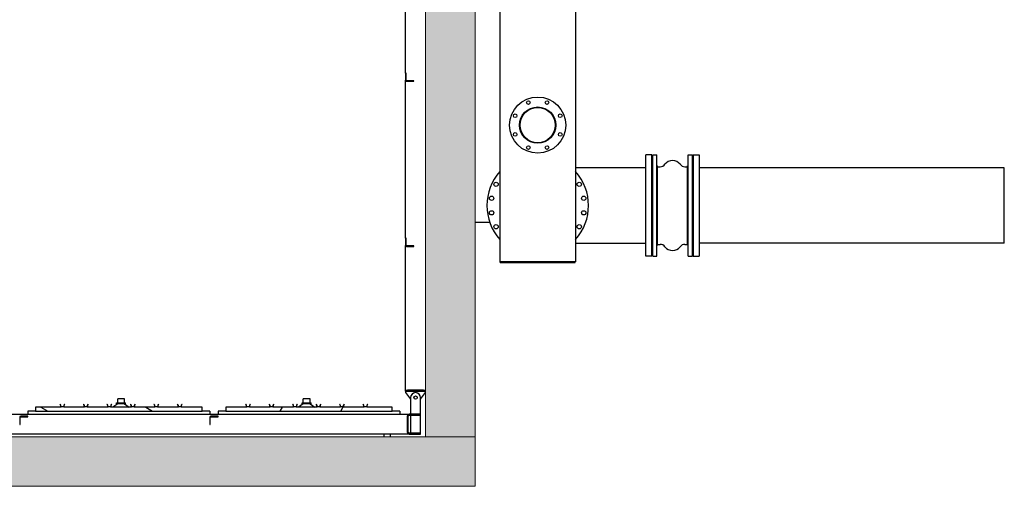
# Model space of a CAD drawing. Extents: x -89225 to 110569, y 13360 to 87647.
# Tile 456 of 478: x 104612 to 110569, y 62264 to 65089. Entities that reach past the tile are written whole.
import ezdxf

# ---------------------------------------------------------------- set-up
doc = ezdxf.new("R2010")
doc.units = 0
doc.layers.add('Beluchtingstank', color=253, linetype='Continuous')
doc.layers.add('Iv-Lines 035', color=4, linetype='Continuous')
pattern_1 = [(150, (1248752.05, -931373.5), (-158.75, -274.963), [])]
pattern_2 = [(225.0002, (1248752.05, -931373.5), (224.5072, -224.5056), [])]
pattern_3 = [(240.0002, (1248752.05, -931373.5), (274.9637, -158.7488), [])]

# ---------------------------------------------------------------- blocks, each defined once
blk = doc.blocks.new('Beuchtingstank doorsnede')
h = blk.add_hatch()
h.set_pattern_fill('ANSI31', color=256, scale=2540, angle=104.99998, style=0)
h.set_pattern_definition(pattern_1)
edge = h.paths.add_edge_path()
edge.add_line((1219734, -940687.1), (1219778, -940687.1))
edge.add_line((1219778, -940687.1), (1219778, -940684.1))
edge.add_line((1219778, -940684.1), (1219734, -940684.1))
edge.add_ellipse((1219734, -940681.1), major_axis=(-3, 0), ratio=1, start_angle=0, end_angle=90, ccw=False)
edge.add_line((1219731, -940681.1), (1219731, -940637.1))
edge.add_line((1219731, -940637.1), (1219728, -940637.1))
edge.add_line((1219728, -940637.1), (1219728, -940681.1))
edge.add_ellipse((1219734, -940681.1), major_axis=(0, -6), ratio=1, start_angle=270, end_angle=360)
h = blk.add_hatch()
h.set_pattern_fill('ANSI31', color=256, scale=2540, angle=104.99998, style=0)
h.set_pattern_definition(pattern_1)
edge = h.paths.add_edge_path()
edge.add_ellipse((1220527, -940952.1), major_axis=(0, 109.5), ratio=1, start_angle=0, end_angle=360)
edge = h.paths.add_edge_path(flags=0)
edge.add_ellipse((1220527, -940952.1), major_axis=(0, 106.8), ratio=1, start_angle=0, end_angle=360)
h = blk.add_hatch()
h.set_pattern_fill('ANSI31', color=256, scale=2540, angle=180.00021, style=0)
h.set_pattern_definition(pattern_2)
edge = h.paths.add_edge_path()
edge.add_line((1219734, -941687.1), (1219778, -941687.1))
edge.add_line((1219778, -941687.1), (1219778, -941684.1))
edge.add_line((1219778, -941684.1), (1219734, -941684.1))
edge.add_ellipse((1219734, -941681.1), major_axis=(-3, 0), ratio=1, start_angle=0, end_angle=90, ccw=False)
edge.add_line((1219731, -941681.1), (1219731, -941637.1))
edge.add_line((1219731, -941637.1), (1219728, -941637.1))
edge.add_line((1219728, -941637.1), (1219728, -941681.1))
edge.add_ellipse((1219734, -941681.1), major_axis=(0, -6), ratio=1, start_angle=270, end_angle=360)
h = blk.add_hatch()
h.set_pattern_fill('ANSI31', color=256, scale=2540, angle=104.99998, style=0)
h.set_pattern_definition(pattern_1)
edge = h.paths.add_edge_path()
edge.add_line((1217659.3, -942658.1), (1217643.4, -942658.1))
edge.add_ellipse((1217643.4, -942656.6), major_axis=(-1.56, 0), ratio=1, start_angle=0, end_angle=90, ccw=False)
edge.add_line((1217641.8, -942656.6), (1217641.8, -942648.2))
edge.add_ellipse((1217637.6, -942648.2), major_axis=(0, 4.15), ratio=1, start_angle=270, end_angle=315)
edge.add_line((1217640.6, -942645.3), (1217637.8, -942642.5))
edge.add_line((1217637.8, -942642.5), (1217637, -942643.2))
edge.add_line((1217637, -942643.2), (1217639.8, -942646))
edge.add_ellipse((1217637.6, -942648.2), major_axis=(2.2, -2.2), ratio=1, start_angle=45, end_angle=90, ccw=False)
edge.add_line((1217640.8, -942648.2), (1217640.8, -942656.6))
edge.add_ellipse((1217643.4, -942656.6), major_axis=(0, -2.6), ratio=1, start_angle=270, end_angle=360)
edge.add_line((1217643.4, -942659.1), (1217489.5, -942659.1))
edge.add_line((1217489.5, -942659.1), (1217489.5, -942683.1))
edge.add_line((1217489.5, -942683.1), (1218496.3, -942683.1))
edge.add_line((1218496.3, -942683.1), (1218496.3, -942659.1))
edge.add_line((1218496.3, -942659.1), (1218369.3, -942659.1))
edge.add_ellipse((1218369.3, -942656.6), major_axis=(2.6, 0), ratio=1, start_angle=270, end_angle=360)
edge.add_line((1218371.9, -942656.6), (1218371.9, -942648.2))
edge.add_ellipse((1218375.1, -942648.2), major_axis=(0, 3.12), ratio=1, start_angle=45, end_angle=90, ccw=False)
edge.add_line((1218372.9, -942646), (1218375.7, -942643.2))
edge.add_line((1218375.7, -942643.2), (1218374.9, -942642.5))
edge.add_line((1218374.9, -942642.5), (1218372.1, -942645.3))
edge.add_ellipse((1218375.1, -942648.2), major_axis=(-2.94, -2.94), ratio=1, start_angle=270, end_angle=315)
edge.add_line((1218370.9, -942648.2), (1218370.9, -942656.6))
edge.add_ellipse((1218369.3, -942656.6), major_axis=(0, -1.56), ratio=1, start_angle=0, end_angle=90, ccw=False)
edge.add_line((1218369.3, -942658.1), (1218353.4, -942658.1))
edge.add_ellipse((1218353.4, -942656.6), major_axis=(-1.56, 0), ratio=1, start_angle=0, end_angle=90, ccw=False)
edge.add_line((1218351.8, -942656.6), (1218351.8, -942648.2))
edge.add_ellipse((1218347.6, -942648.2), major_axis=(0, 4.15), ratio=1, start_angle=270, end_angle=315)
edge.add_line((1218350.6, -942645.3), (1218347.8, -942642.5))
edge.add_line((1218347.8, -942642.5), (1218347, -942643.2))
edge.add_line((1218347, -942643.2), (1218349.8, -942646))
edge.add_ellipse((1218347.6, -942648.2), major_axis=(2.2, -2.2), ratio=1, start_angle=45, end_angle=90, ccw=False)
edge.add_line((1218350.8, -942648.2), (1218350.8, -942656.6))
edge.add_ellipse((1218353.4, -942656.6), major_axis=(0, -2.6), ratio=1, start_angle=270, end_angle=360)
edge.add_line((1218353.4, -942659.1), (1218227.3, -942659.1))
edge.add_ellipse((1218227.3, -942656.6), major_axis=(2.6, 0), ratio=1, start_angle=270, end_angle=360)
edge.add_line((1218229.9, -942656.6), (1218229.9, -942648.2))
edge.add_ellipse((1218233.1, -942648.2), major_axis=(0, 3.12), ratio=1, start_angle=45, end_angle=90, ccw=False)
edge.add_line((1218230.9, -942646), (1218233.7, -942643.2))
edge.add_line((1218233.7, -942643.2), (1218232.9, -942642.5))
edge.add_line((1218232.9, -942642.5), (1218230.1, -942645.3))
edge.add_ellipse((1218233.1, -942648.2), major_axis=(-2.94, -2.94), ratio=1, start_angle=270, end_angle=315)
edge.add_line((1218228.9, -942648.2), (1218228.9, -942656.6))
edge.add_ellipse((1218227.3, -942656.6), major_axis=(0, -1.56), ratio=1, start_angle=0, end_angle=90, ccw=False)
edge.add_line((1218227.3, -942658.1), (1218211.4, -942658.1))
edge.add_ellipse((1218211.4, -942656.6), major_axis=(-1.56, 0), ratio=1, start_angle=0, end_angle=90, ccw=False)
edge.add_line((1218209.8, -942656.6), (1218209.8, -942648.2))
edge.add_ellipse((1218205.6, -942648.2), major_axis=(0, 4.15), ratio=1, start_angle=270, end_angle=315)
edge.add_line((1218208.6, -942645.3), (1218205.8, -942642.5))
edge.add_line((1218205.8, -942642.5), (1218205, -942643.2))
edge.add_line((1218205, -942643.2), (1218207.8, -942646))
edge.add_ellipse((1218205.6, -942648.2), major_axis=(2.2, -2.2), ratio=1, start_angle=45, end_angle=90, ccw=False)
edge.add_line((1218208.8, -942648.2), (1218208.8, -942656.6))
edge.add_ellipse((1218211.4, -942656.6), major_axis=(0, -2.6), ratio=1, start_angle=270, end_angle=360)
edge.add_line((1218211.4, -942659.1), (1218085.3, -942659.1))
edge.add_ellipse((1218085.3, -942656.6), major_axis=(2.6, 0), ratio=1, start_angle=270, end_angle=360)
edge.add_line((1218087.9, -942656.6), (1218087.9, -942648.2))
edge.add_ellipse((1218091.1, -942648.2), major_axis=(0, 3.12), ratio=1, start_angle=45, end_angle=90, ccw=False)
edge.add_line((1218088.9, -942646), (1218091.7, -942643.2))
edge.add_line((1218091.7, -942643.2), (1218090.9, -942642.5))
edge.add_line((1218090.9, -942642.5), (1218088.1, -942645.3))
edge.add_ellipse((1218091.1, -942648.2), major_axis=(-2.94, -2.94), ratio=1, start_angle=270, end_angle=315)
edge.add_line((1218086.9, -942648.2), (1218086.9, -942656.6))
edge.add_ellipse((1218085.3, -942656.6), major_axis=(0, -1.56), ratio=1, start_angle=0, end_angle=90, ccw=False)
edge.add_line((1218085.3, -942658.1), (1218069.4, -942658.1))
edge.add_ellipse((1218069.4, -942656.6), major_axis=(-1.56, 0), ratio=1, start_angle=0, end_angle=90, ccw=False)
edge.add_line((1218067.8, -942656.6), (1218067.8, -942648.2))
edge.add_ellipse((1218063.6, -942648.2), major_axis=(0, 4.15), ratio=1, start_angle=270, end_angle=315)
edge.add_line((1218066.6, -942645.3), (1218063.8, -942642.5))
edge.add_line((1218063.8, -942642.5), (1218063, -942643.2))
edge.add_line((1218063, -942643.2), (1218065.8, -942646))
edge.add_ellipse((1218063.6, -942648.2), major_axis=(2.2, -2.2), ratio=1, start_angle=45, end_angle=90, ccw=False)
edge.add_line((1218066.8, -942648.2), (1218066.8, -942656.6))
edge.add_ellipse((1218069.4, -942656.6), major_axis=(0, -2.6), ratio=1, start_angle=270, end_angle=360)
edge.add_line((1218069.4, -942659.1), (1217943.3, -942659.1))
edge.add_ellipse((1217943.3, -942656.6), major_axis=(2.6, 0), ratio=1, start_angle=270, end_angle=360)
edge.add_line((1217945.9, -942656.6), (1217945.9, -942648.2))
edge.add_ellipse((1217949.1, -942648.2), major_axis=(0, 3.12), ratio=1, start_angle=45, end_angle=90, ccw=False)
edge.add_line((1217946.9, -942646), (1217949.7, -942643.2))
edge.add_line((1217949.7, -942643.2), (1217948.9, -942642.5))
edge.add_line((1217948.9, -942642.5), (1217946.1, -942645.3))
edge.add_ellipse((1217949.1, -942648.2), major_axis=(-2.94, -2.94), ratio=1, start_angle=270, end_angle=315)
edge.add_line((1217944.9, -942648.2), (1217944.9, -942656.6))
edge.add_ellipse((1217943.3, -942656.6), major_axis=(0, -1.56), ratio=1, start_angle=0, end_angle=90, ccw=False)
edge.add_line((1217943.3, -942658.1), (1217927.4, -942658.1))
edge.add_ellipse((1217927.4, -942656.6), major_axis=(-1.56, 0), ratio=1, start_angle=0, end_angle=90, ccw=False)
edge.add_line((1217925.8, -942656.6), (1217925.8, -942648.2))
edge.add_ellipse((1217921.6, -942648.2), major_axis=(0, 4.15), ratio=1, start_angle=270, end_angle=315)
edge.add_line((1217924.6, -942645.3), (1217921.8, -942642.5))
edge.add_line((1217921.8, -942642.5), (1217921, -942643.2))
edge.add_line((1217921, -942643.2), (1217923.8, -942646))
edge.add_ellipse((1217921.6, -942648.2), major_axis=(2.2, -2.2), ratio=1, start_angle=45, end_angle=90, ccw=False)
edge.add_line((1217924.8, -942648.2), (1217924.8, -942656.6))
edge.add_ellipse((1217927.4, -942656.6), major_axis=(0, -2.6), ratio=1, start_angle=270, end_angle=360)
edge.add_line((1217927.4, -942659.1), (1217801.3, -942659.1))
edge.add_ellipse((1217801.3, -942656.6), major_axis=(2.6, 0), ratio=1, start_angle=270, end_angle=360)
edge.add_line((1217803.9, -942656.6), (1217803.9, -942648.2))
edge.add_ellipse((1217807.1, -942648.2), major_axis=(0, 3.12), ratio=1, start_angle=45, end_angle=90, ccw=False)
edge.add_line((1217804.9, -942646), (1217807.7, -942643.2))
edge.add_line((1217807.7, -942643.2), (1217806.9, -942642.5))
edge.add_line((1217806.9, -942642.5), (1217804.1, -942645.3))
edge.add_ellipse((1217807.1, -942648.2), major_axis=(-2.94, -2.94), ratio=1, start_angle=270, end_angle=315)
edge.add_line((1217802.9, -942648.2), (1217802.9, -942656.6))
edge.add_ellipse((1217801.3, -942656.6), major_axis=(0, -1.56), ratio=1, start_angle=0, end_angle=90, ccw=False)
edge.add_line((1217801.3, -942658.1), (1217785.4, -942658.1))
edge.add_ellipse((1217785.4, -942656.6), major_axis=(-1.56, 0), ratio=1, start_angle=0, end_angle=90, ccw=False)
edge.add_line((1217783.8, -942656.6), (1217783.8, -942648.2))
edge.add_ellipse((1217779.6, -942648.2), major_axis=(0, 4.15), ratio=1, start_angle=270, end_angle=315)
edge.add_line((1217782.6, -942645.3), (1217779.8, -942642.5))
edge.add_line((1217779.8, -942642.5), (1217779, -942643.2))
edge.add_line((1217779, -942643.2), (1217781.8, -942646))
edge.add_ellipse((1217779.6, -942648.2), major_axis=(2.2, -2.2), ratio=1, start_angle=45, end_angle=90, ccw=False)
edge.add_line((1217782.8, -942648.2), (1217782.8, -942656.6))
edge.add_ellipse((1217785.4, -942656.6), major_axis=(0, -2.6), ratio=1, start_angle=270, end_angle=360)
edge.add_line((1217785.4, -942659.1), (1217659.3, -942659.1))
edge.add_ellipse((1217659.3, -942656.6), major_axis=(2.6, 0), ratio=1, start_angle=270, end_angle=360)
edge.add_line((1217661.9, -942656.6), (1217661.9, -942648.2))
edge.add_ellipse((1217665.1, -942648.2), major_axis=(0, 3.12), ratio=1, start_angle=45, end_angle=90, ccw=False)
edge.add_line((1217662.9, -942646), (1217665.7, -942643.2))
edge.add_line((1217665.7, -942643.2), (1217664.9, -942642.5))
edge.add_line((1217664.9, -942642.5), (1217662.1, -942645.3))
edge.add_ellipse((1217665.1, -942648.2), major_axis=(-2.94, -2.94), ratio=1, start_angle=270, end_angle=315)
edge.add_line((1217660.9, -942648.2), (1217660.9, -942656.6))
edge.add_ellipse((1217659.3, -942656.6), major_axis=(0, -1.56), ratio=1, start_angle=0, end_angle=90, ccw=False)
h = blk.add_hatch()
h.set_pattern_fill('ANSI31', color=256, scale=2540, angle=195.00025, style=0)
h.set_pattern_definition(pattern_3)
edge = h.paths.add_edge_path()
edge.add_line((1219492.5, -942658.1), (1219476.6, -942658.1))
edge.add_ellipse((1219476.6, -942656.6), major_axis=(-1.56, 0), ratio=1, start_angle=0, end_angle=90, ccw=False)
edge.add_line((1219475, -942656.6), (1219475, -942648.2))
edge.add_ellipse((1219470.8, -942648.2), major_axis=(0, 4.15), ratio=1, start_angle=270, end_angle=315)
edge.add_line((1219473.8, -942645.3), (1219471, -942642.5))
edge.add_line((1219471, -942642.5), (1219470.2, -942643.2))
edge.add_line((1219470.2, -942643.2), (1219473, -942646))
edge.add_ellipse((1219470.8, -942648.2), major_axis=(2.2, -2.2), ratio=1, start_angle=45, end_angle=90, ccw=False)
edge.add_line((1219474, -942648.2), (1219474, -942656.6))
edge.add_ellipse((1219476.6, -942656.6), major_axis=(0, -2.6), ratio=1, start_angle=270, end_angle=360)
edge.add_line((1219476.6, -942659.1), (1219350.5, -942659.1))
edge.add_ellipse((1219350.5, -942656.6), major_axis=(2.6, 0), ratio=1, start_angle=270, end_angle=360)
edge.add_line((1219353.1, -942656.6), (1219353.1, -942648.2))
edge.add_ellipse((1219356.3, -942648.2), major_axis=(0, 3.12), ratio=1, start_angle=45, end_angle=90, ccw=False)
edge.add_line((1219354.1, -942646), (1219356.9, -942643.2))
edge.add_line((1219356.9, -942643.2), (1219356.1, -942642.5))
edge.add_line((1219356.1, -942642.5), (1219353.3, -942645.3))
edge.add_ellipse((1219356.3, -942648.2), major_axis=(-2.94, -2.94), ratio=1, start_angle=270, end_angle=315)
edge.add_line((1219352.1, -942648.2), (1219352.1, -942656.6))
edge.add_ellipse((1219350.5, -942656.6), major_axis=(0, -1.56), ratio=1, start_angle=0, end_angle=90, ccw=False)
edge.add_line((1219350.5, -942658.1), (1219334.6, -942658.1))
edge.add_ellipse((1219334.6, -942656.6), major_axis=(-1.56, 0), ratio=1, start_angle=0, end_angle=90, ccw=False)
edge.add_line((1219333, -942656.6), (1219333, -942648.2))
edge.add_ellipse((1219328.8, -942648.2), major_axis=(0, 4.15), ratio=1, start_angle=270, end_angle=315)
edge.add_line((1219331.8, -942645.3), (1219329, -942642.5))
edge.add_line((1219329, -942642.5), (1219328.2, -942643.2))
edge.add_line((1219328.2, -942643.2), (1219331, -942646))
edge.add_ellipse((1219328.8, -942648.2), major_axis=(2.2, -2.2), ratio=1, start_angle=45, end_angle=90, ccw=False)
edge.add_line((1219332, -942648.2), (1219332, -942656.6))
edge.add_ellipse((1219334.6, -942656.6), major_axis=(0, -2.6), ratio=1, start_angle=270, end_angle=360)
edge.add_line((1219334.6, -942659.1), (1219208.5, -942659.1))
edge.add_ellipse((1219208.5, -942656.6), major_axis=(2.6, 0), ratio=1, start_angle=270, end_angle=360)
edge.add_line((1219211.1, -942656.6), (1219211.1, -942648.2))
edge.add_ellipse((1219214.3, -942648.2), major_axis=(0, 3.12), ratio=1, start_angle=45, end_angle=90, ccw=False)
edge.add_line((1219212.1, -942646), (1219214.9, -942643.2))
edge.add_line((1219214.9, -942643.2), (1219214.1, -942642.5))
edge.add_line((1219214.1, -942642.5), (1219211.3, -942645.3))
edge.add_ellipse((1219214.3, -942648.2), major_axis=(-2.94, -2.94), ratio=1, start_angle=270, end_angle=315)
edge.add_line((1219210.1, -942648.2), (1219210.1, -942656.6))
edge.add_ellipse((1219208.5, -942656.6), major_axis=(0, -1.56), ratio=1, start_angle=0, end_angle=90, ccw=False)
edge.add_line((1219208.5, -942658.1), (1219192.6, -942658.1))
edge.add_ellipse((1219192.6, -942656.6), major_axis=(-1.56, 0), ratio=1, start_angle=0, end_angle=90, ccw=False)
edge.add_line((1219191, -942656.6), (1219191, -942648.2))
edge.add_ellipse((1219186.8, -942648.2), major_axis=(0, 4.15), ratio=1, start_angle=270, end_angle=315)
edge.add_line((1219189.8, -942645.3), (1219187, -942642.5))
edge.add_line((1219187, -942642.5), (1219186.2, -942643.2))
edge.add_line((1219186.2, -942643.2), (1219189, -942646))
edge.add_ellipse((1219186.8, -942648.2), major_axis=(2.2, -2.2), ratio=1, start_angle=45, end_angle=90, ccw=False)
edge.add_line((1219190, -942648.2), (1219190, -942656.6))
edge.add_ellipse((1219192.6, -942656.6), major_axis=(0, -2.6), ratio=1, start_angle=270, end_angle=360)
edge.add_line((1219192.6, -942659.1), (1219066.5, -942659.1))
edge.add_ellipse((1219066.5, -942656.6), major_axis=(2.6, 0), ratio=1, start_angle=270, end_angle=360)
edge.add_line((1219069.1, -942656.6), (1219069.1, -942648.2))
edge.add_ellipse((1219072.3, -942648.2), major_axis=(0, 3.12), ratio=1, start_angle=45, end_angle=90, ccw=False)
edge.add_line((1219070.1, -942646), (1219072.9, -942643.2))
edge.add_line((1219072.9, -942643.2), (1219072.1, -942642.5))
edge.add_line((1219072.1, -942642.5), (1219069.3, -942645.3))
edge.add_ellipse((1219072.3, -942648.2), major_axis=(-2.94, -2.94), ratio=1, start_angle=270, end_angle=315)
edge.add_line((1219068.1, -942648.2), (1219068.1, -942656.6))
edge.add_ellipse((1219066.5, -942656.6), major_axis=(0, -1.56), ratio=1, start_angle=0, end_angle=90, ccw=False)
edge.add_line((1219066.5, -942658.1), (1219050.6, -942658.1))
edge.add_ellipse((1219050.6, -942656.6), major_axis=(-1.56, 0), ratio=1, start_angle=0, end_angle=90, ccw=False)
edge.add_line((1219049, -942656.6), (1219049, -942648.2))
edge.add_ellipse((1219044.8, -942648.2), major_axis=(0, 4.15), ratio=1, start_angle=270, end_angle=315)
edge.add_line((1219047.8, -942645.3), (1219045, -942642.5))
edge.add_line((1219045, -942642.5), (1219044.2, -942643.2))
edge.add_line((1219044.2, -942643.2), (1219047, -942646))
edge.add_ellipse((1219044.8, -942648.2), major_axis=(2.2, -2.2), ratio=1, start_angle=45, end_angle=90, ccw=False)
edge.add_line((1219048, -942648.2), (1219048, -942656.6))
edge.add_ellipse((1219050.6, -942656.6), major_axis=(0, -2.6), ratio=1, start_angle=270, end_angle=360)
edge.add_line((1219050.6, -942659.1), (1218924.5, -942659.1))
edge.add_ellipse((1218924.5, -942656.6), major_axis=(2.6, 0), ratio=1, start_angle=270, end_angle=360)
edge.add_line((1218927.1, -942656.6), (1218927.1, -942648.2))
edge.add_ellipse((1218930.3, -942648.2), major_axis=(0, 3.12), ratio=1, start_angle=45, end_angle=90, ccw=False)
edge.add_line((1218928.1, -942646), (1218930.9, -942643.2))
edge.add_line((1218930.9, -942643.2), (1218930.1, -942642.5))
edge.add_line((1218930.1, -942642.5), (1218927.3, -942645.3))
edge.add_ellipse((1218930.3, -942648.2), major_axis=(-2.94, -2.94), ratio=1, start_angle=270, end_angle=315)
edge.add_line((1218926.1, -942648.2), (1218926.1, -942656.6))
edge.add_ellipse((1218924.5, -942656.6), major_axis=(0, -1.56), ratio=1, start_angle=0, end_angle=90, ccw=False)
edge.add_line((1218924.5, -942658.1), (1218908.6, -942658.1))
edge.add_ellipse((1218908.6, -942656.6), major_axis=(-1.56, 0), ratio=1, start_angle=0, end_angle=90, ccw=False)
edge.add_line((1218907, -942656.6), (1218907, -942648.2))
edge.add_ellipse((1218902.8, -942648.2), major_axis=(0, 4.15), ratio=1, start_angle=270, end_angle=315)
edge.add_line((1218905.8, -942645.3), (1218903, -942642.5))
edge.add_line((1218903, -942642.5), (1218902.2, -942643.2))
edge.add_line((1218902.2, -942643.2), (1218905, -942646))
edge.add_ellipse((1218902.8, -942648.2), major_axis=(2.2, -2.2), ratio=1, start_angle=45, end_angle=90, ccw=False)
edge.add_line((1218906, -942648.2), (1218906, -942656.6))
edge.add_ellipse((1218908.6, -942656.6), major_axis=(0, -2.6), ratio=1, start_angle=270, end_angle=360)
edge.add_line((1218908.6, -942659.1), (1218782.5, -942659.1))
edge.add_ellipse((1218782.5, -942656.6), major_axis=(2.6, 0), ratio=1, start_angle=270, end_angle=360)
edge.add_line((1218785.1, -942656.6), (1218785.1, -942648.2))
edge.add_ellipse((1218788.3, -942648.2), major_axis=(0, 3.12), ratio=1, start_angle=45, end_angle=90, ccw=False)
edge.add_line((1218786.1, -942646), (1218788.9, -942643.2))
edge.add_line((1218788.9, -942643.2), (1218788.1, -942642.5))
edge.add_line((1218788.1, -942642.5), (1218785.3, -942645.3))
edge.add_ellipse((1218788.3, -942648.2), major_axis=(-2.94, -2.94), ratio=1, start_angle=270, end_angle=315)
edge.add_line((1218784.1, -942648.2), (1218784.1, -942656.6))
edge.add_ellipse((1218782.5, -942656.6), major_axis=(0, -1.56), ratio=1, start_angle=0, end_angle=90, ccw=False)
edge.add_line((1218782.5, -942658.1), (1218766.6, -942658.1))
edge.add_ellipse((1218766.6, -942656.6), major_axis=(-1.56, 0), ratio=1, start_angle=0, end_angle=90, ccw=False)
edge.add_line((1218765, -942656.6), (1218765, -942648.2))
edge.add_ellipse((1218760.8, -942648.2), major_axis=(0, 4.15), ratio=1, start_angle=270, end_angle=315)
edge.add_line((1218763.8, -942645.3), (1218761, -942642.5))
edge.add_line((1218761, -942642.5), (1218760.2, -942643.2))
edge.add_line((1218760.2, -942643.2), (1218763, -942646))
edge.add_ellipse((1218760.8, -942648.2), major_axis=(2.2, -2.2), ratio=1, start_angle=45, end_angle=90, ccw=False)
edge.add_line((1218764, -942648.2), (1218764, -942656.6))
edge.add_ellipse((1218766.6, -942656.6), major_axis=(0, -2.6), ratio=1, start_angle=270, end_angle=360)
edge.add_line((1218766.6, -942659.1), (1218639.5, -942659.1))
edge.add_line((1218639.5, -942659.1), (1218639.5, -942683.1))
edge.add_line((1218639.5, -942683.1), (1219646.3, -942683.1))
edge.add_line((1219646.3, -942683.1), (1219646.3, -942659.1))
edge.add_line((1219646.3, -942659.1), (1219492.5, -942659.1))
edge.add_ellipse((1219492.5, -942656.6), major_axis=(2.6, 0), ratio=1, start_angle=270, end_angle=360)
edge.add_line((1219495.1, -942656.6), (1219495.1, -942648.2))
edge.add_ellipse((1219498.3, -942648.2), major_axis=(0, 3.12), ratio=1, start_angle=45, end_angle=90, ccw=False)
edge.add_line((1219496.1, -942646), (1219498.9, -942643.2))
edge.add_line((1219498.9, -942643.2), (1219498.1, -942642.5))
edge.add_line((1219498.1, -942642.5), (1219495.3, -942645.3))
edge.add_ellipse((1219498.3, -942648.2), major_axis=(-2.94, -2.94), ratio=1, start_angle=270, end_angle=315)
edge.add_line((1219494.1, -942648.2), (1219494.1, -942656.6))
edge.add_ellipse((1219492.5, -942656.6), major_axis=(0, -1.56), ratio=1, start_angle=0, end_angle=90, ccw=False)
h = blk.add_hatch()
h.set_pattern_fill('ANSI31', color=256, scale=2540, angle=195.00025, style=0)
h.set_pattern_definition(pattern_3)
edge = h.paths.add_edge_path()
edge.add_line((1217393, -942721.1), (1217393, -942765.1))
edge.add_line((1217393, -942765.1), (1217396, -942765.1))
edge.add_line((1217396, -942765.1), (1217396, -942721.1))
edge.add_ellipse((1217399, -942721.1), major_axis=(0, 3), ratio=1, start_angle=0, end_angle=90, ccw=False)
edge.add_line((1217399, -942718.1), (1217443, -942718.1))
edge.add_line((1217443, -942718.1), (1217443, -942715.1))
edge.add_line((1217443, -942715.1), (1217399, -942715.1))
edge.add_ellipse((1217399, -942721.1), major_axis=(-6, 0), ratio=1, start_angle=270, end_angle=360)
h = blk.add_hatch()
h.set_pattern_fill('ANSI31', color=256, scale=2540, angle=90, style=0)
h.set_pattern_definition([(135, (1248752.05, -931373.5), (-224.5064, -224.5064), [])])
edge = h.paths.add_edge_path()
edge.add_line((1218543, -942721.1), (1218543, -942765.1))
edge.add_line((1218543, -942765.1), (1218546, -942765.1))
edge.add_line((1218546, -942765.1), (1218546, -942721.1))
edge.add_ellipse((1218549, -942721.1), major_axis=(0, 3), ratio=1, start_angle=0, end_angle=90, ccw=False)
edge.add_line((1218549, -942718.1), (1218593, -942718.1))
edge.add_line((1218593, -942718.1), (1218593, -942715.1))
edge.add_line((1218593, -942715.1), (1218549, -942715.1))
edge.add_ellipse((1218549, -942721.1), major_axis=(-6, 0), ratio=1, start_angle=270, end_angle=360)
h = blk.add_hatch()
h.set_pattern_fill('ANSI31', color=256, scale=2540, angle=180.00021, style=0)
h.set_pattern_definition(pattern_2)
edge = h.paths.add_edge_path()
edge.add_line((1219750, -942823.1), (1219818, -942823.1))
edge.add_line((1219818, -942823.1), (1219818, -942817.1))
edge.add_line((1219818, -942817.1), (1219750, -942817.1))
edge.add_ellipse((1219750, -942811.1), major_axis=(-6, 0), ratio=1, start_angle=0, end_angle=90, ccw=False)
edge.add_line((1219744, -942811.1), (1219744, -942715.1))
edge.add_ellipse((1219750, -942715.1), major_axis=(0, 6), ratio=1, start_angle=0, end_angle=90, ccw=False)
edge.add_line((1219750, -942709.1), (1219818, -942709.1))
edge.add_line((1219818, -942709.1), (1219818, -942703.1))
edge.add_line((1219818, -942703.1), (1219750, -942703.1))
edge.add_ellipse((1219750, -942715.1), major_axis=(-12, 0), ratio=1, start_angle=270, end_angle=360)
edge.add_line((1219738, -942715.1), (1219738, -942811.1))
edge.add_ellipse((1219750, -942811.1), major_axis=(0, -12), ratio=1, start_angle=270, end_angle=360)
for p, q in [((1220755.6, -938829.8), (1220755.6, -941779.1)), ((1220298.4, -939507.4), (1220298.4, -941779.1)), ((1219728, -940637.1), (1219728, -939681.1)), ((1219731, -940637.1), (1219728, -940637.1)), ((1219728, -940637.1), (1219728, -940681.1)), ((1219731, -940681.1), (1219731, -940637.1)), ((1219728, -941637.1), (1219728, -940681.1)), ((1219778, -940684.1), (1219734, -940684.1)), ((1219734, -940687.1), (1219778, -940687.1)), ((1219778, -940687.1), (1219778, -940684.1)), ((1221181.8, -941746.6), (1221181.8, -941131.6)), ((1221217.8, -941131.6), (1221181.8, -941131.6)), ((1221217.8, -941746.6), (1221217.8, -941131.6)), ((1221222.8, -941746.6), (1221222.8, -941131.6)), ((1221222.8, -941131.6), (1221247.8, -941131.6)), ((1221247.8, -941746.6), (1221247.8, -941131.6)), ((1221437.8, -941746.6), (1221437.8, -941131.6)), ((1221437.8, -941131.6), (1221462.8, -941131.6)), ((1221462.8, -941746.6), (1221462.8, -941131.6)), ((1221467.8, -941131.6), (1221467.8, -941746.6)), ((1221467.8, -941131.6), (1221503.8, -941131.6)), ((1221503.8, -941131.6), (1221503.8, -941746.6)), ((1221217.8, -941183.1), (1221222.8, -941183.1)), ((1221462.8, -941183.1), (1221467.8, -941183.1)), ((1221181.8, -941210.5), (1220755.6, -941210.5)), ((1221247.8, -941199.1), (1221252.8, -941199.1)), ((1221252.8, -941679.1), (1221252.8, -941199.1)), ((1221252.8, -941204.1), (1221267.8, -941204.1)), ((1221417.8, -941204.1), (1221432.8, -941204.1)), ((1221432.8, -941679.1), (1221432.8, -941199.1)), ((1221432.8, -941199.1), (1221437.8, -941199.1)), ((1223350.3, -941210.5), (1221503.8, -941210.5)), ((1223350.3, -941667.7), (1223350.3, -941210.5)), ((1220148, -941539.1), (1220236.3, -941539.1)), ((1219731, -941637.1), (1219728, -941637.1)), ((1219728, -941637.1), (1219728, -941681.1)), ((1219731, -941681.1), (1219731, -941637.1)), ((1220755.6, -941667.7), (1221181.8, -941667.7)), ((1221252.8, -941674.1), (1221267.8, -941674.1)), ((1221417.8, -941674.1), (1221432.8, -941674.1)), ((1223350.3, -941667.7), (1221503.8, -941667.7)), ((1219728, -942556.1), (1219728, -941681.1)), ((1219778, -941684.1), (1219734, -941684.1)), ((1219734, -941687.1), (1219778, -941687.1)), ((1219778, -941687.1), (1219778, -941684.1)), ((1221217.8, -941695.1), (1221222.8, -941695.1)), ((1221247.8, -941679.1), (1221252.8, -941679.1)), ((1221432.8, -941679.1), (1221437.8, -941679.1)), ((1221462.8, -941695.1), (1221467.8, -941695.1)), ((1220755.6, -941779.1), (1220298.4, -941779.1)), ((1220300.8, -941784.1), (1220300.8, -941779.1)), ((1220300.8, -941784.1), (1220753.3, -941784.1)), ((1220753.3, -941784.1), (1220753.3, -941779.1)), ((1221217.8, -941746.6), (1221181.8, -941746.6)), ((1221222.8, -941746.6), (1221247.8, -941746.6)), ((1221437.8, -941746.6), (1221462.8, -941746.6)), ((1221467.8, -941746.6), (1221503.8, -941746.6)), ((1219728, -942556.1), (1219848, -942556.1)), ((1219728, -942562.1), (1219728, -942556.1)), ((1219728, -942562.1), (1219728, -942572.1)), ((1219728, -942562.1), (1219848, -942562.1)), ((1219836, -942556.1), (1219740, -942556.1)), ((1218026.8, -942609.1), (1217985.8, -942609.1)), ((1217985.8, -942634.1), (1217985.8, -942609.1)), ((1218026.8, -942634.1), (1218026.8, -942609.1)), ((1219150, -942609.1), (1219109, -942609.1)), ((1219109, -942634.1), (1219109, -942609.1)), ((1219150, -942634.1), (1219150, -942609.1)), ((1219728, -942572.1), (1219758, -942612.1)), ((1219758, -942602.1), (1219758, -942703.1)), ((1219818, -942612.1), (1219848, -942572.1)), ((1219818, -942703.1), (1219818, -942602.1)), ((1217489.5, -942683.1), (1217442.9, -942683.1)), ((1217442.9, -942683.1), (1217442.9, -942703.1)), ((1217643.4, -942659.1), (1217489.5, -942659.1)), ((1217489.5, -942659.1), (1217489.5, -942683.1)), ((1217489.5, -942683.1), (1218496.3, -942683.1)), ((1217637.8, -942642.5), (1217637, -942643.2)), ((1217637, -942643.2), (1217639.8, -942646)), ((1217640.6, -942645.3), (1217637.8, -942642.5)), ((1217640.8, -942648.2), (1217640.8, -942656.6)), ((1217641.8, -942656.6), (1217641.8, -942648.2)), ((1217659.3, -942658.1), (1217643.4, -942658.1)), ((1217785.4, -942659.1), (1217659.3, -942659.1)), ((1217660.9, -942648.2), (1217660.9, -942656.6)), ((1217661.9, -942656.6), (1217661.9, -942648.2)), ((1217664.9, -942642.5), (1217662.1, -942645.3)), ((1217662.9, -942646), (1217665.7, -942643.2)), ((1217665.7, -942643.2), (1217664.9, -942642.5)), ((1217779.8, -942642.5), (1217779, -942643.2)), ((1217779, -942643.2), (1217781.8, -942646)), ((1217782.6, -942645.3), (1217779.8, -942642.5)), ((1217782.8, -942648.2), (1217782.8, -942656.6)), ((1217783.8, -942656.6), (1217783.8, -942648.2)), ((1217801.3, -942658.1), (1217785.4, -942658.1)), ((1217927.4, -942659.1), (1217801.3, -942659.1)), ((1217802.9, -942648.2), (1217802.9, -942656.6)), ((1217803.9, -942656.6), (1217803.9, -942648.2)), ((1217806.9, -942642.5), (1217804.1, -942645.3)), ((1217804.9, -942646), (1217807.7, -942643.2)), ((1217807.7, -942643.2), (1217806.9, -942642.5)), ((1217921.8, -942642.5), (1217921, -942643.2)), ((1217921, -942643.2), (1217923.8, -942646)), ((1217924.6, -942645.3), (1217921.8, -942642.5)), ((1217924.8, -942648.2), (1217924.8, -942656.6)), ((1217925.8, -942656.6), (1217925.8, -942648.2)), ((1217943.3, -942658.1), (1217927.4, -942658.1)), ((1218069.4, -942659.1), (1217943.3, -942659.1)), ((1217944.9, -942648.2), (1217944.9, -942656.6)), ((1217945.9, -942656.6), (1217945.9, -942648.2)), ((1217948.9, -942642.5), (1217946.1, -942645.3)), ((1217946.9, -942646), (1217949.7, -942643.2)), ((1217949.7, -942643.2), (1217948.9, -942642.5)), ((1217985.8, -942639.1), (1217956.3, -942659.1)), ((1217978.7, -942639.1), (1217978.7, -942634.1)), ((1217978.7, -942634.1), (1217978.8, -942634.1)), ((1217978.8, -942639.1), (1217978.7, -942639.1)), ((1217978.8, -942639.1), (1217978.8, -942634.1)), ((1217978.8, -942634.1), (1218006.5, -942634.1)), ((1218006.5, -942639.1), (1217978.8, -942639.1)), ((1218006.5, -942639.1), (1218006.5, -942634.1)), ((1218006.5, -942634.1), (1218034, -942634.1)), ((1218034, -942639.1), (1218006.5, -942639.1)), ((1218026.8, -942639.1), (1218056.3, -942659.1)), ((1218034, -942639.1), (1218034, -942634.1)), ((1218063.8, -942642.5), (1218063, -942643.2)), ((1218063, -942643.2), (1218065.8, -942646)), ((1218066.6, -942645.3), (1218063.8, -942642.5)), ((1218066.8, -942648.2), (1218066.8, -942656.6)), ((1218067.8, -942656.6), (1218067.8, -942648.2)), ((1218085.3, -942658.1), (1218069.4, -942658.1)), ((1218211.4, -942659.1), (1218085.3, -942659.1)), ((1218086.9, -942648.2), (1218086.9, -942656.6)), ((1218087.9, -942656.6), (1218087.9, -942648.2)), ((1218090.9, -942642.5), (1218088.1, -942645.3)), ((1218088.9, -942646), (1218091.7, -942643.2)), ((1218091.7, -942643.2), (1218090.9, -942642.5)), ((1218205.8, -942642.5), (1218205, -942643.2)), ((1218205, -942643.2), (1218207.8, -942646)), ((1218208.6, -942645.3), (1218205.8, -942642.5)), ((1218208.8, -942648.2), (1218208.8, -942656.6)), ((1218209.8, -942656.6), (1218209.8, -942648.2)), ((1218227.3, -942658.1), (1218211.4, -942658.1)), ((1218353.4, -942659.1), (1218227.3, -942659.1)), ((1218228.9, -942648.2), (1218228.9, -942656.6)), ((1218229.9, -942656.6), (1218229.9, -942648.2)), ((1218232.9, -942642.5), (1218230.1, -942645.3)), ((1218230.9, -942646), (1218233.7, -942643.2)), ((1218233.7, -942643.2), (1218232.9, -942642.5)), ((1218347.8, -942642.5), (1218347, -942643.2)), ((1218347, -942643.2), (1218349.8, -942646)), ((1218350.6, -942645.3), (1218347.8, -942642.5)), ((1218350.8, -942648.2), (1218350.8, -942656.6)), ((1218351.8, -942656.6), (1218351.8, -942648.2)), ((1218369.3, -942658.1), (1218353.4, -942658.1)), ((1218496.3, -942659.1), (1218369.3, -942659.1)), ((1218370.9, -942648.2), (1218370.9, -942656.6)), ((1218371.9, -942656.6), (1218371.9, -942648.2)), ((1218374.9, -942642.5), (1218372.1, -942645.3)), ((1218372.9, -942646), (1218375.7, -942643.2)), ((1218375.7, -942643.2), (1218374.9, -942642.5)), ((1218496.3, -942683.1), (1218496.3, -942659.1)), ((1218542.9, -942683.1), (1218496.3, -942683.1)), ((1218542.9, -942683.1), (1218542.9, -942703.1)), ((1218639.5, -942683.1), (1218592.9, -942683.1)), ((1218592.9, -942683.1), (1218592.9, -942703.1)), ((1218766.6, -942659.1), (1218639.5, -942659.1)), ((1218639.5, -942659.1), (1218639.5, -942683.1)), ((1218639.5, -942683.1), (1219646.3, -942683.1)), ((1218761, -942642.5), (1218760.2, -942643.2)), ((1218760.2, -942643.2), (1218763, -942646)), ((1218763.8, -942645.3), (1218761, -942642.5)), ((1218764, -942648.2), (1218764, -942656.6)), ((1218765, -942656.6), (1218765, -942648.2)), ((1218782.5, -942658.1), (1218766.6, -942658.1)), ((1218908.6, -942659.1), (1218782.5, -942659.1)), ((1218784.1, -942648.2), (1218784.1, -942656.6)), ((1218785.1, -942656.6), (1218785.1, -942648.2)), ((1218788.1, -942642.5), (1218785.3, -942645.3)), ((1218786.1, -942646), (1218788.9, -942643.2)), ((1218788.9, -942643.2), (1218788.1, -942642.5)), ((1218903, -942642.5), (1218902.2, -942643.2)), ((1218902.2, -942643.2), (1218905, -942646)), ((1218905.8, -942645.3), (1218903, -942642.5)), ((1218906, -942648.2), (1218906, -942656.6)), ((1218907, -942656.6), (1218907, -942648.2)), ((1218924.5, -942658.1), (1218908.6, -942658.1)), ((1219050.6, -942659.1), (1218924.5, -942659.1)), ((1218926.1, -942648.2), (1218926.1, -942656.6)), ((1218927.1, -942656.6), (1218927.1, -942648.2)), ((1218930.1, -942642.5), (1218927.3, -942645.3)), ((1218928.1, -942646), (1218930.9, -942643.2)), ((1218930.9, -942643.2), (1218930.1, -942642.5)), ((1219045, -942642.5), (1219044.2, -942643.2)), ((1219044.2, -942643.2), (1219047, -942646)), ((1219047.8, -942645.3), (1219045, -942642.5)), ((1219048, -942648.2), (1219048, -942656.6)), ((1219049, -942656.6), (1219049, -942648.2)), ((1219066.5, -942658.1), (1219050.6, -942658.1)), ((1219192.6, -942659.1), (1219066.5, -942659.1)), ((1219068.1, -942648.2), (1219068.1, -942656.6)), ((1219069.1, -942656.6), (1219069.1, -942648.2)), ((1219072.1, -942642.5), (1219069.3, -942645.3)), ((1219070.1, -942646), (1219072.9, -942643.2)), ((1219072.9, -942643.2), (1219072.1, -942642.5)), ((1219109, -942639.1), (1219079.5, -942659.1)), ((1219101.9, -942634.1), (1219102, -942634.1)), ((1219101.9, -942639.1), (1219101.9, -942634.1)), ((1219102, -942639.1), (1219101.9, -942639.1)), ((1219102, -942639.1), (1219102, -942634.1)), ((1219102, -942634.1), (1219129.7, -942634.1)), ((1219129.7, -942639.1), (1219102, -942639.1)), ((1219129.7, -942639.1), (1219129.7, -942634.1)), ((1219129.7, -942634.1), (1219157.2, -942634.1)), ((1219157.2, -942639.1), (1219129.7, -942639.1)), ((1219150, -942639.1), (1219179.5, -942659.1)), ((1219157.2, -942639.1), (1219157.2, -942634.1)), ((1219187, -942642.5), (1219186.2, -942643.2)), ((1219186.2, -942643.2), (1219189, -942646)), ((1219189.8, -942645.3), (1219187, -942642.5)), ((1219190, -942648.2), (1219190, -942656.6)), ((1219191, -942656.6), (1219191, -942648.2)), ((1219208.5, -942658.1), (1219192.6, -942658.1)), ((1219334.6, -942659.1), (1219208.5, -942659.1)), ((1219210.1, -942648.2), (1219210.1, -942656.6)), ((1219211.1, -942656.6), (1219211.1, -942648.2)), ((1219214.1, -942642.5), (1219211.3, -942645.3)), ((1219212.1, -942646), (1219214.9, -942643.2)), ((1219214.9, -942643.2), (1219214.1, -942642.5)), ((1219329, -942642.5), (1219328.2, -942643.2)), ((1219328.2, -942643.2), (1219331, -942646)), ((1219331.8, -942645.3), (1219329, -942642.5)), ((1219332, -942648.2), (1219332, -942656.6)), ((1219333, -942656.6), (1219333, -942648.2)), ((1219350.5, -942658.1), (1219334.6, -942658.1)), ((1219476.6, -942659.1), (1219350.5, -942659.1)), ((1219352.1, -942648.2), (1219352.1, -942656.6)), ((1219353.1, -942656.6), (1219353.1, -942648.2)), ((1219356.1, -942642.5), (1219353.3, -942645.3)), ((1219354.1, -942646), (1219356.9, -942643.2)), ((1219356.9, -942643.2), (1219356.1, -942642.5)), ((1219471, -942642.5), (1219470.2, -942643.2)), ((1219470.2, -942643.2), (1219473, -942646)), ((1219473.8, -942645.3), (1219471, -942642.5)), ((1219474, -942648.2), (1219474, -942656.6)), ((1219475, -942656.6), (1219475, -942648.2)), ((1219492.5, -942658.1), (1219476.6, -942658.1)), ((1219646.3, -942659.1), (1219492.5, -942659.1)), ((1219494.1, -942648.2), (1219494.1, -942656.6)), ((1219495.1, -942656.6), (1219495.1, -942648.2)), ((1219498.1, -942642.5), (1219495.3, -942645.3)), ((1219496.1, -942646), (1219498.9, -942643.2)), ((1219498.9, -942643.2), (1219498.1, -942642.5)), ((1219646.3, -942683.1), (1219646.3, -942659.1)), ((1219692.9, -942683.1), (1219646.3, -942683.1)), ((1219692.9, -942683.1), (1219692.9, -942703.1)), ((1213936, -942703.1), (1219750, -942703.1)), ((1217393, -942721.1), (1217393, -942765.1)), ((1217396, -942765.1), (1217396, -942721.1)), ((1217443, -942715.1), (1217399, -942715.1)), ((1217399, -942718.1), (1217443, -942718.1)), ((1217443, -942718.1), (1217443, -942715.1)), ((1218543, -942721.1), (1218543, -942765.1)), ((1218546, -942765.1), (1218546, -942721.1)), ((1218593, -942715.1), (1218549, -942715.1)), ((1218549, -942718.1), (1218593, -942718.1)), ((1218593, -942718.1), (1218593, -942715.1)), ((1219738, -942715.1), (1219738, -942811.1)), ((1219744, -942811.1), (1219744, -942715.1)), ((1219818, -942703.1), (1219750, -942703.1)), ((1219750, -942709.1), (1219818, -942709.1)), ((1219758, -942709.1), (1219758, -942817.1)), ((1219818, -942709.1), (1219818, -942703.1)), ((1219818, -942817.1), (1219818, -942709.1)), ((1217393, -942765.1), (1217396, -942765.1)), ((1218543, -942765.1), (1218546, -942765.1)), ((1219750, -942823.1), (1213936, -942823.1)), ((1219599, -942839.1), (1219599, -942823.1)), ((1219637, -942839.1), (1219637, -942823.1)), ((1219818, -942817.1), (1219750, -942817.1)), ((1219750, -942823.1), (1219818, -942823.1)), ((1219818, -942823.1), (1219818, -942817.1))]:
    blk.add_line(p, q)
for centre, radius in [((1220527, -940952.1), 170), ((1220470.6, -940815.9), 11), ((1220583.5, -940815.9), 11), ((1220390.8, -940895.7), 11), ((1220527, -940952.1), 109.6), ((1220527, -940952.1), 109.5), ((1220527, -940952.1), 106.8), ((1220663.3, -940895.7), 11), ((1220390.8, -941008.6), 11), ((1220663.3, -941008.6), 11), ((1220470.6, -941088.4), 11), ((1220583.5, -941088.4), 11), ((1220275.3, -941310.9), 13), ((1220778.8, -941310.9), 13), ((1220248, -941395), 13), ((1220806.1, -941395), 13), ((1220248, -941483.3), 13), ((1220806.1, -941483.3), 13), ((1220275.3, -941567.4), 13), ((1220778.8, -941567.4), 13), ((1219788, -942602.1), 10)]:
    blk.add_circle(centre, radius)
for centre, radius, start, end in [((1219734, -940681.1), 6, 180, 270), ((1219734, -940681.1), 3, 180, 270), ((1221267.8, -941167.3), 36.9, 270, 323.1301), ((1221342.8, -941223.5), 56.9, 36.8699, 143.1301), ((1221417.8, -941167.3), 36.9, 216.8699, 270), ((1220527, -941439.1), 307.5, 138.02311, 221.97689), ((1220527, -941439.1), 307.5, 318.02311, 41.97689), ((1221267.8, -941711), 36.9, 36.8699, 90), ((1221417.8, -941711), 36.9, 90, 143.1301), ((1219734, -941681.1), 6, 180, 270), ((1219734, -941681.1), 3, 180, 270), ((1221342.8, -941654.8), 56.9, 216.8699, 323.1301), ((1219788, -942602.1), 30, 0, 180), ((1217637.6, -942648.2), 3.12, 0, 45), ((1217637.6, -942648.2), 4.15, 0, 45), ((1217643.4, -942656.6), 2.6, 180, 270), ((1217643.4, -942656.6), 1.56, 180, 270), ((1217659.3, -942656.6), 2.6, 270, 0), ((1217659.3, -942656.6), 1.56, 270, 0), ((1217665.1, -942648.2), 4.15, 135, 180), ((1217665.1, -942648.2), 3.12, 135, 180), ((1217779.6, -942648.2), 3.12, 0, 45), ((1217779.6, -942648.2), 4.15, 0, 45), ((1217785.4, -942656.6), 2.6, 180, 270), ((1217785.4, -942656.6), 1.56, 180, 270), ((1217801.3, -942656.6), 2.6, 270, 0), ((1217801.3, -942656.6), 1.56, 270, 0), ((1217807.1, -942648.2), 4.15, 135, 180), ((1217807.1, -942648.2), 3.12, 135, 180), ((1217921.6, -942648.2), 3.12, 0, 45), ((1217921.6, -942648.2), 4.15, 0, 45), ((1217927.4, -942656.6), 2.6, 180, 270), ((1217927.4, -942656.6), 1.56, 180, 270), ((1217943.3, -942656.6), 2.6, 270, 0), ((1217943.3, -942656.6), 1.56, 270, 0), ((1217949.1, -942648.2), 4.15, 135, 180), ((1217949.1, -942648.2), 3.12, 135, 180), ((1218063.6, -942648.2), 3.12, 0, 45), ((1218063.6, -942648.2), 4.15, 0, 45), ((1218069.4, -942656.6), 2.6, 180, 270), ((1218069.4, -942656.6), 1.56, 180, 270), ((1218085.3, -942656.6), 2.6, 270, 0), ((1218085.3, -942656.6), 1.56, 270, 0), ((1218091.1, -942648.2), 4.15, 135, 180), ((1218091.1, -942648.2), 3.12, 135, 180), ((1218205.6, -942648.2), 3.12, 0, 45), ((1218205.6, -942648.2), 4.15, 0, 45), ((1218211.4, -942656.6), 2.6, 180, 270), ((1218211.4, -942656.6), 1.56, 180, 270), ((1218227.3, -942656.6), 2.6, 270, 0), ((1218227.3, -942656.6), 1.56, 270, 0), ((1218233.1, -942648.2), 4.15, 135, 180), ((1218233.1, -942648.2), 3.12, 135, 180), ((1218347.6, -942648.2), 3.12, 0, 45), ((1218347.6, -942648.2), 4.15, 0, 45), ((1218353.4, -942656.6), 2.6, 180, 270), ((1218353.4, -942656.6), 1.56, 180, 270), ((1218369.3, -942656.6), 2.6, 270, 0), ((1218369.3, -942656.6), 1.56, 270, 0), ((1218375.1, -942648.2), 4.15, 135, 180), ((1218375.1, -942648.2), 3.12, 135, 180), ((1218760.8, -942648.2), 3.12, 0, 45), ((1218760.8, -942648.2), 4.15, 0, 45), ((1218766.6, -942656.6), 2.6, 180, 270), ((1218766.6, -942656.6), 1.56, 180, 270), ((1218782.5, -942656.6), 2.6, 270, 0), ((1218782.5, -942656.6), 1.56, 270, 0), ((1218788.3, -942648.2), 4.15, 135, 180), ((1218788.3, -942648.2), 3.12, 135, 180), ((1218902.8, -942648.2), 3.12, 0, 45), ((1218902.8, -942648.2), 4.15, 0, 45), ((1218908.6, -942656.6), 2.6, 180, 270), ((1218908.6, -942656.6), 1.56, 180, 270), ((1218924.5, -942656.6), 2.6, 270, 0), ((1218924.5, -942656.6), 1.56, 270, 0), ((1218930.3, -942648.2), 4.15, 135, 180), ((1218930.3, -942648.2), 3.12, 135, 180), ((1219044.8, -942648.2), 3.12, 0, 45), ((1219044.8, -942648.2), 4.15, 0, 45), ((1219050.6, -942656.6), 2.6, 180, 270), ((1219050.6, -942656.6), 1.56, 180, 270), ((1219066.5, -942656.6), 2.6, 270, 0), ((1219066.5, -942656.6), 1.56, 270, 0), ((1219072.3, -942648.2), 4.15, 135, 180), ((1219072.3, -942648.2), 3.12, 135, 180), ((1219186.8, -942648.2), 3.12, 0, 45), ((1219186.8, -942648.2), 4.15, 0, 45), ((1219192.6, -942656.6), 2.6, 180, 270), ((1219192.6, -942656.6), 1.56, 180, 270), ((1219208.5, -942656.6), 2.6, 270, 0), ((1219208.5, -942656.6), 1.56, 270, 0), ((1219214.3, -942648.2), 4.15, 135, 180), ((1219214.3, -942648.2), 3.12, 135, 180), ((1219328.8, -942648.2), 3.12, 0, 45), ((1219328.8, -942648.2), 4.15, 0, 45), ((1219334.6, -942656.6), 2.6, 180, 270), ((1219334.6, -942656.6), 1.56, 180, 270), ((1219350.5, -942656.6), 2.6, 270, 0), ((1219350.5, -942656.6), 1.56, 270, 0), ((1219356.3, -942648.2), 4.15, 135, 180), ((1219356.3, -942648.2), 3.12, 135, 180), ((1219470.8, -942648.2), 3.12, 0, 45), ((1219470.8, -942648.2), 4.15, 0, 45), ((1219476.6, -942656.6), 2.6, 180, 270), ((1219476.6, -942656.6), 1.56, 180, 270), ((1219492.5, -942656.6), 2.6, 270, 0), ((1219492.5, -942656.6), 1.56, 270, 0), ((1219498.3, -942648.2), 4.15, 135, 180), ((1219498.3, -942648.2), 3.12, 135, 180), ((1217399, -942721.1), 6, 90, 180), ((1217399, -942721.1), 3, 90, 180), ((1218549, -942721.1), 6, 90, 180), ((1218549, -942721.1), 3, 90, 180), ((1219750, -942715.1), 12, 90, 180), ((1219750, -942715.1), 6, 90, 180), ((1219750, -942811.1), 12, 180, 270), ((1219750, -942811.1), 6, 180, 270)]:
    blk.add_arc(centre, radius, start, end)

msp = doc.modelspace()

# ---------------------------------------------------------------- hatches: boundary and pattern name
at = {"layer": 'Beluchtingstank', "lineweight": 9, "ltscale": 0.01}
h = msp.add_hatch(dxfattribs=at)
h.set_pattern_fill('AR-CONC', color=256, style=0)
h.paths.add_polyline_path([(80617.1, 62564.3), (80917.1, 62564.3), (80917.1, 66667.3), (80917.1, 66735.3), (80917.1, 66814.3), (80617.1, 66814.3)])
h.paths.add_polyline_path([(107067.1, 62564.3), (107367.1, 62564.3), (107367.1, 66814.3), (107067.1, 66814.3), (107067.1, 66735.3), (107067.1, 66667.3)])
h.paths.add_polyline_path([(93867.1, 66264.3), (93867.1, 66263.2), (93867.1, 62564.3), (94117.1, 62564.3), (94117.1, 66263.2), (94117.1, 66264.3), (94113.6, 66264.3), (93870.6, 66264.3)])
h = msp.add_hatch(dxfattribs=at)
h.set_pattern_fill('AR-CONC', color=256, style=0)
h.set_pattern_definition([(50, (-1047045.63, 1032403.43), (182.184669, -15.939086), [19.05, -209.55]), (355, (-1047045.63, 1032403.43), (-35.243421, 191.056845), [15.24, -167.640584]), (100.451445, (-1047030.45, 1032402.1), (146.941247, 175.117752), [16.190009, -178.090245]), (46.1842, (-1047045.63, 1032454.23), (271.07904, -42.042328), [28.575, -314.325]), (96.635558, (-1047023.04, 1032450.73), (237.404134, 247.426125), [24.285023, -267.13561]), (351.184151, (-1047045.63, 1032454.23), (237.404134, 247.426125), [22.859967, -251.45973]), (21, (-1047020.23, 1032441.53), (151.614391, -102.265198), [19.05, -209.55]), (326, (-1047020.23, 1032441.53), (61.802028, 184.187966), [15.24, -167.64]), (71.451445, (-1047007.6, 1032433), (213.41642, 81.922769), [16.190009, -178.089938]), (37.5, (-1047045.63, 1032403.43), (3.0886033, 84.555039), [0, -165.608, 0, -170.18, 0, -168.275]), (7.5, (-1047045.63, 1032403.43), (66.8196625, 100.180575), [0, -97.028, 0, -161.798, 0, -64.135]), (327.5, (-1047102.275, 1032403.43), (135.5905952, -5.728744), [0, -63.5, 0, -198.12, 0, -262.89]), (317.5, (-1047127.68, 1032403.43), (148.129181, 25.426491), [0, -82.55, 0, -131.572, 0, -186.69])])
h.paths.add_polyline_path([(107367.1, 62264.3), (107367.1, 62564.3), (107067.1, 62564.3), (100717.1, 62564.3), (100467.1, 62564.3), (94117.1, 62564.3), (93867.1, 62564.3), (87517.1, 62564.3), (87267.1, 62564.3), (80917.1, 62564.3), (80617.1, 62564.3), (80617.1, 62264.3)])

# ---------------------------------------------------------------- linework, layer by layer
for p, q in [((107067.1, 66814.3), (107067.1, 62564.3)), ((107367.1, 62564.3), (107367.1, 66814.3)), ((107367.1, 62564.3), (80617.1, 62564.3)), ((107067.1, 62564.3), (107367.1, 62564.3)), ((107367.1, 62264.3), (107367.1, 62564.3)), ((80617.1, 62264.3), (107367.1, 62264.3))]:
    msp.add_line(p, q, dxfattribs=at)

# ---------------------------------------------------------------- block references
at = {"layer": 'Iv-Lines 035'}
msp.add_blockref('Beuchtingstank doorsnede', (-1112780.9, 1005403.4), dxfattribs=at)

doc.saveas('drawing.dxf')
